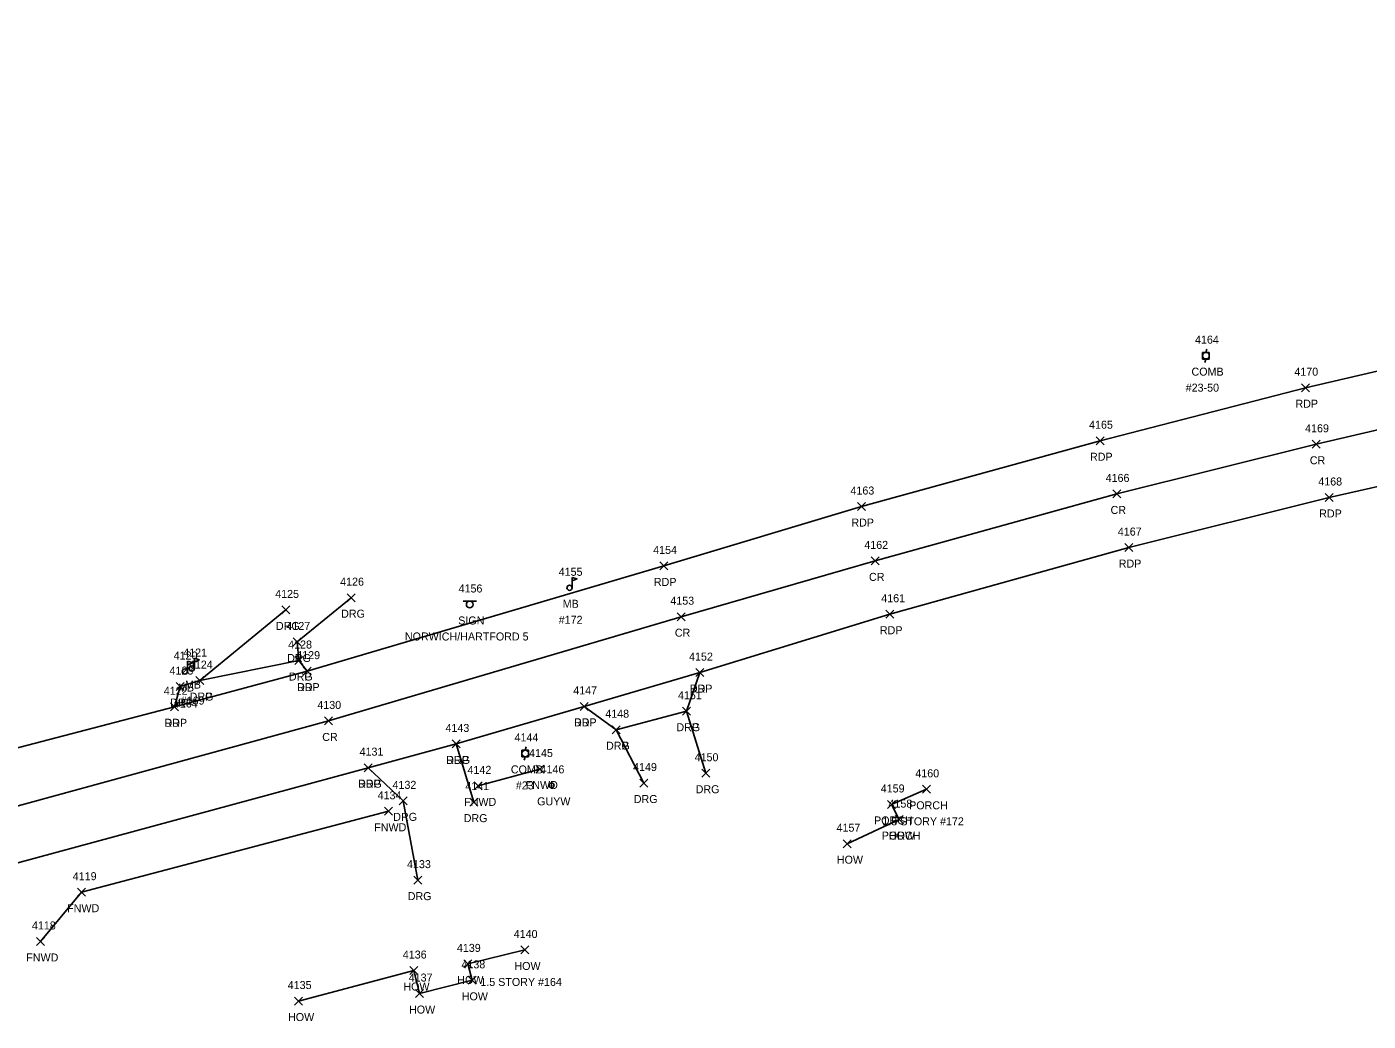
# Model space of a CAD drawing. Extents: x 1690689 to 1696275, y 438760 to 444007.
# Drawn here: x 1693444 to 1693779.1, y 443376.5 to 443625 of the extents above; entities that cross this region are included whole.
import ezdxf

# ---------------------------------------------------------------- set-up
doc = ezdxf.new("R2010")
doc.units = 0
for name, color, linetype in [('L_A', 7, 'Continuous'), ('L_C', 7, 'Continuous'), ('L_I', 7, 'Continuous'), ('L_TIC', 7, 'Continuous'), ('LBC', 7, 'Continuous'), ('LBF', 7, 'Continuous'), ('LFNC', 7, 'Continuous'), ('LMB', 7, 'Continuous'), ('P_A', 7, 'Continuous'), ('P_I', 7, 'Continuous'), ('P_TIC', 7, 'Continuous'), ('PET', 7, 'Continuous'), ('PRC', 7, 'Continuous'), ('R_A', 7, 'Continuous'), ('R_I', 7, 'Continuous'), ('R_TIC', 7, 'Continuous'), ('RDG', 7, 'Continuous'), ('RDP', 7, 'Continuous'), ('S_A', 7, 'Continuous'), ('S_C', 7, 'Continuous'), ('S_I', 7, 'Continuous'), ('SSGN', 7, 'Continuous'), ('U_A', 7, 'Continuous'), ('U_C', 7, 'Continuous'), ('U_I', 7, 'Continuous'), ('UP', 7, 'Continuous'), ('UPGW', 7, 'Continuous')]:
    doc.layers.add(name, color=color, linetype=linetype)

msp = doc.modelspace()

# ---------------------------------------------------------------- linework, layer by layer
at = {"layer": 'L_TIC'}
for points in [[(1693571.17, 443438.48), (1693573.17, 443440.48)], [(1693573.17, 443438.48), (1693571.17, 443440.48)], [(1693555.78, 443434.28), (1693557.78, 443436.28)], [(1693557.78, 443434.28), (1693555.78, 443436.28)], [(1693667.81, 443433.41), (1693669.81, 443435.41)], [(1693669.81, 443433.41), (1693667.81, 443435.41)], [(1693659.05, 443429.63), (1693661.05, 443431.63)], [(1693661.05, 443429.63), (1693659.05, 443431.63)], [(1693533.32, 443427.92), (1693535.32, 443429.92)], [(1693535.32, 443427.92), (1693533.32, 443429.92)], [(1693660.98, 443425.84), (1693662.98, 443427.84)], [(1693662.98, 443425.84), (1693660.98, 443427.84)], [(1693660.98, 443425.84), (1693662.98, 443427.84)], [(1693662.98, 443425.84), (1693660.98, 443427.84)], [(1693647.99, 443419.82), (1693649.99, 443421.82)], [(1693649.99, 443419.82), (1693647.99, 443421.82)], [(1693456.6, 443407.7), (1693458.6, 443409.7)], [(1693458.6, 443407.7), (1693456.6, 443409.7)], [(1693446.38, 443395.38), (1693448.38, 443397.38)], [(1693448.38, 443395.38), (1693446.38, 443397.38)], [(1693567.42, 443393.26), (1693569.42, 443395.26)], [(1693569.42, 443393.26), (1693567.42, 443395.26)], [(1693553.14, 443389.78), (1693555.14, 443391.78)], [(1693555.14, 443389.78), (1693553.14, 443391.78)], [(1693539.68, 443388.11), (1693541.68, 443390.11)], [(1693541.68, 443388.11), (1693539.68, 443390.11)], [(1693554.27, 443385.67), (1693556.27, 443387.67)], [(1693556.27, 443385.67), (1693554.27, 443387.67)], [(1693510.86, 443380.49), (1693512.86, 443382.49)], [(1693512.86, 443380.49), (1693510.86, 443382.49)], [(1693541.09, 443382.36), (1693543.09, 443384.36)], [(1693543.09, 443382.36), (1693541.09, 443384.36)]]:
    msp.add_lwpolyline(points, dxfattribs=at)
at = {"layer": 'LBC'}
for points in [[(1693648.99, 443420.82), (1693661.98, 443426.84)], [(1693511.86, 443381.49), (1693540.68, 443389.11), (1693542.09, 443383.36), (1693555.27, 443386.67), (1693554.14, 443390.78), (1693568.42, 443394.26)]]:
    msp.add_lwpolyline(points, dxfattribs=at)
at = {"layer": 'LBF'}
msp.add_lwpolyline([(1693661.98, 443426.84), (1693660.05, 443430.63), (1693668.81, 443434.41)], dxfattribs=at)
at = {"layer": 'LFNC'}
for points in [[(1693556.78, 443435.28), (1693572.17, 443439.48)], [(1693447.38, 443396.38), (1693457.6, 443408.7), (1693534.32, 443428.92)]]:
    msp.add_lwpolyline(points, dxfattribs=at)
at = {"layer": 'LMB'}
for p, q in [((1693580.23, 443484.79), (1693580.23, 443487.39)), ((1693580.23, 443487.38), (1693581.52, 443487)), ((1693580.23, 443486.48), (1693581.51, 443486.99)), ((1693579.58, 443484.78), (1693579.58, 443484.78)), ((1693484.11, 443466.45), (1693485.4, 443466.07)), ((1693484.11, 443463.86), (1693484.11, 443466.45)), ((1693484.11, 443465.55), (1693485.4, 443466.06)), ((1693485.84, 443467.19), (1693487.13, 443466.81)), ((1693485.85, 443464.6), (1693485.85, 443467.19)), ((1693485.85, 443466.29), (1693487.13, 443466.8)), ((1693483.46, 443463.85), (1693483.46, 443463.85)), ((1693485.19, 443464.59), (1693485.19, 443464.59))]:
    msp.add_line(p, q, dxfattribs=at)
for centre in [(1693579.58, 443484.78), (1693485.19, 443464.59), (1693483.46, 443463.85)]:
    msp.add_circle(centre, 0.656, dxfattribs=at)
at = {"layer": 'P_TIC'}
for points in [[(1693762.48, 443533.79), (1693764.48, 443535.79)], [(1693764.48, 443533.79), (1693762.48, 443535.79)], [(1693711.14, 443520.54), (1693713.14, 443522.54)], [(1693713.14, 443520.54), (1693711.14, 443522.54)], [(1693765.13, 443519.65), (1693767.13, 443521.65)], [(1693767.13, 443519.65), (1693765.13, 443521.65)], [(1693715.33, 443507.24), (1693717.33, 443509.24)], [(1693717.33, 443507.24), (1693715.33, 443509.24)], [(1693651.52, 443504.09), (1693653.52, 443506.09)], [(1693653.52, 443504.09), (1693651.52, 443506.09)], [(1693768.41, 443506.35), (1693770.41, 443508.35)], [(1693770.41, 443506.35), (1693768.41, 443508.35)], [(1693718.32, 443493.83), (1693720.32, 443495.83)], [(1693720.32, 443493.83), (1693718.32, 443495.83)], [(1693654.98, 443490.5), (1693656.98, 443492.5)], [(1693656.98, 443490.5), (1693654.98, 443492.5)], [(1693602.18, 443489.24), (1693604.18, 443491.24)], [(1693604.18, 443489.24), (1693602.18, 443491.24)], [(1693606.47, 443476.56), (1693608.47, 443478.56)], [(1693608.47, 443476.56), (1693606.47, 443478.56)], [(1693658.65, 443477.17), (1693660.65, 443479.17)], [(1693660.65, 443477.17), (1693658.65, 443479.17)], [(1693513.01, 443462.95), (1693515.01, 443464.95)], [(1693515.01, 443462.95), (1693513.01, 443464.95)], [(1693611.15, 443462.58), (1693613.15, 443464.58)], [(1693613.15, 443462.58), (1693611.15, 443464.58)], [(1693479.89, 443454.03), (1693481.89, 443456.03)], [(1693481.89, 443454.03), (1693479.89, 443456.03)], [(1693582.21, 443454.14), (1693584.21, 443456.14)], [(1693584.21, 443454.14), (1693582.21, 443456.14)], [(1693518.35, 443450.5), (1693520.35, 443452.5)], [(1693520.35, 443450.5), (1693518.35, 443452.5)], [(1693550.29, 443444.75), (1693552.29, 443446.75)], [(1693552.29, 443444.75), (1693550.29, 443446.75)], [(1693528.25, 443438.82), (1693530.25, 443440.82)], [(1693530.25, 443438.82), (1693528.25, 443440.82)]]:
    msp.add_lwpolyline(points, dxfattribs=at)
at = {"layer": 'PET'}
for points in [[(1693397.96, 443433.36), (1693480.89, 443455.03), (1693514.01, 443463.95), (1693603.18, 443490.24), (1693652.52, 443505.09), (1693712.14, 443521.54), (1693763.48, 443534.79), (1693791.06, 443541.17), (1693814.89, 443546.26), (1693874.12, 443557.88), (1693914.15, 443564.38), (1693929.75, 443567.2), (1693966.45, 443571.88), (1694008.33, 443576.72), (1694050.41, 443580.18), (1694090.66, 443583.35), (1694131.29, 443586.28), (1694184.33, 443593.61), (1694246.45, 443596.98), (1694283.26, 443600.85), (1694305.23, 443603.13), (1694323.85, 443600.59), (1694399.36, 443604.74), (1694794.31, 443624.99)], [(1693402.37, 443405.33), (1693529.25, 443439.82), (1693551.29, 443445.75), (1693583.21, 443455.14), (1693612.15, 443463.58), (1693659.65, 443478.17), (1693719.32, 443494.83), (1693769.41, 443507.35), (1693823.64, 443519.56), (1693877.23, 443530.37), (1693921.1, 443538.16), (1693970.32, 443545.04), (1694011.83, 443550.38), (1694050.52, 443553.17), (1694079.13, 443555.36), (1694158.97, 443557.19), (1694248.34, 443555.93), (1694367.36, 443558.71), (1694412.77, 443560.7), (1694744.37, 443577.01)]]:
    msp.add_lwpolyline(points, dxfattribs=at)
at = {"layer": 'PRC'}
msp.add_lwpolyline([(1693400.05, 443418.88), (1693519.35, 443451.5), (1693607.47, 443477.56), (1693655.98, 443491.5), (1693716.33, 443508.24), (1693766.13, 443520.65), (1693818.66, 443532.89), (1693875.33, 443544.01), (1693917.65, 443551.25), (1693968.51, 443558.86), (1694010.03, 443563.94), (1694050.41, 443567.52), (1694090.93, 443570.21), (1694159.42, 443573.76), (1694248.41, 443577.88), (1694744.61, 443600.37)], dxfattribs=at)
at = {"layer": 'R_TIC'}
for points in [[(1693524.02, 443481.31), (1693526.02, 443483.31)], [(1693526.02, 443481.31), (1693524.02, 443483.31)], [(1693507.73, 443478.25), (1693509.73, 443480.25)], [(1693509.73, 443478.25), (1693507.73, 443480.25)], [(1693510.53, 443470.24), (1693512.53, 443472.24)], [(1693512.53, 443470.24), (1693510.53, 443472.24)], [(1693510.97, 443465.6), (1693512.97, 443467.6)], [(1693512.97, 443465.6), (1693510.97, 443467.6)], [(1693510.97, 443465.6), (1693512.97, 443467.6)], [(1693512.97, 443465.6), (1693510.97, 443467.6)], [(1693513.01, 443462.95), (1693515.01, 443464.95)], [(1693515.01, 443462.95), (1693513.01, 443464.95)], [(1693486.18, 443460.58), (1693488.18, 443462.58)], [(1693488.18, 443460.58), (1693486.18, 443462.58)], [(1693486.18, 443460.58), (1693488.18, 443462.58)], [(1693488.18, 443460.58), (1693486.18, 443462.58)], [(1693611.15, 443462.58), (1693613.15, 443464.58)], [(1693613.15, 443462.58), (1693611.15, 443464.58)], [(1693481.33, 443459.09), (1693483.33, 443461.09)], [(1693483.33, 443459.09), (1693481.33, 443461.09)], [(1693479.89, 443454.03), (1693481.89, 443456.03)], [(1693481.89, 443454.03), (1693479.89, 443456.03)], [(1693582.21, 443454.14), (1693584.21, 443456.14)], [(1693584.21, 443454.14), (1693582.21, 443456.14)], [(1693607.79, 443452.93), (1693609.79, 443454.93)], [(1693609.79, 443452.93), (1693607.79, 443454.93)], [(1693607.79, 443452.93), (1693609.79, 443454.93)], [(1693609.79, 443452.93), (1693607.79, 443454.93)], [(1693590.21, 443448.31), (1693592.21, 443450.31)], [(1693592.21, 443448.31), (1693590.21, 443450.31)], [(1693590.21, 443448.31), (1693592.21, 443450.31)], [(1693592.21, 443448.31), (1693590.21, 443450.31)], [(1693550.29, 443444.75), (1693552.29, 443446.75)], [(1693552.29, 443444.75), (1693550.29, 443446.75)], [(1693528.25, 443438.82), (1693530.25, 443440.82)], [(1693530.25, 443438.82), (1693528.25, 443440.82)], [(1693612.61, 443437.43), (1693614.61, 443439.43)], [(1693614.61, 443437.43), (1693612.61, 443439.43)], [(1693597.16, 443434.98), (1693599.16, 443436.98)], [(1693599.16, 443434.98), (1693597.16, 443436.98)], [(1693537.04, 443430.53), (1693539.04, 443432.53)], [(1693539.04, 443430.53), (1693537.04, 443432.53)], [(1693554.65, 443430.21), (1693556.65, 443432.21)], [(1693556.65, 443430.21), (1693554.65, 443432.21)], [(1693540.67, 443410.71), (1693542.67, 443412.71)], [(1693542.67, 443410.71), (1693540.67, 443412.71)]]:
    msp.add_lwpolyline(points, dxfattribs=at)
at = {"layer": 'RDG'}
for points in [[(1693525.02, 443482.31), (1693511.53, 443471.24), (1693511.97, 443466.6)], [(1693487.18, 443461.58), (1693508.73, 443479.25)], [(1693613.61, 443438.43), (1693608.79, 443453.93)], [(1693591.21, 443449.31), (1693598.16, 443435.98)], [(1693555.65, 443431.21), (1693551.29, 443445.75)], [(1693529.25, 443439.82), (1693538.04, 443431.53), (1693541.67, 443411.71)]]:
    msp.add_lwpolyline(points, dxfattribs=at)
at = {"layer": 'RDP'}
for points in [[(1693480.89, 443455.03), (1693482.33, 443460.09), (1693487.18, 443461.58), (1693511.97, 443466.6), (1693514.01, 443463.95)], [(1693583.21, 443455.14), (1693591.21, 443449.31), (1693608.79, 443453.93), (1693612.15, 443463.58)]]:
    msp.add_lwpolyline(points, dxfattribs=at)
at = {"layer": 'SSGN'}
for p, q in [((1693552.98, 443481.47), (1693556.31, 443481.47)), ((1693554.63, 443480.63), (1693554.63, 443480.63))]:
    msp.add_line(p, q, dxfattribs=at)
msp.add_circle((1693554.63, 443480.63), 0.833, dxfattribs=at)
at = {"layer": 'UP'}
for p, q in [((1693737.77, 443541.96), (1693737.77, 443543.63)), ((1693737.77, 443543.63), (1693739.44, 443543.63)), ((1693738.86, 443544.46), (1693738.61, 443543.63)), ((1693738.61, 443542.8), (1693738.61, 443542.8)), ((1693739.44, 443543.63), (1693739.44, 443541.96)), ((1693739.44, 443541.96), (1693737.77, 443541.96)), ((1693738.36, 443541.13), (1693738.61, 443541.96)), ((1693568.78, 443445.04), (1693568.53, 443444.21)), ((1693567.7, 443442.54), (1693567.7, 443444.21)), ((1693567.7, 443444.21), (1693569.37, 443444.21)), ((1693569.37, 443442.54), (1693567.7, 443442.54)), ((1693568.28, 443441.71), (1693568.53, 443442.54)), ((1693568.53, 443443.38), (1693568.53, 443443.38)), ((1693569.37, 443444.21), (1693569.37, 443442.54))]:
    msp.add_line(p, q, dxfattribs=at)
for centre in [(1693738.61, 443542.8), (1693568.53, 443443.38)]:
    msp.add_circle(centre, 0.833, dxfattribs=at)
at = {"layer": 'UPGW'}
for radius in [0.625, 0.0833]:
    msp.add_circle((1693575.09, 443435.4), radius, dxfattribs=at)

# ---------------------------------------------------------------- texts
at = {"layer": 'L_A'}
for s, p in [('MB', (1693577.88, 443479.78)), ('MB', (1693483.5, 443459.59)), ('MB', (1693481.76, 443458.85)), ('FNWD', (1693568.64, 443434.48)), ('FNWD', (1693553.25, 443430.28)), ('PORCH', (1693664.44, 443429.41)), ('FNWD', (1693530.78, 443423.92)), ('PORCH', (1693655.67, 443425.63)), ('PORCH', (1693657.6, 443421.84)), ('HOW', (1693659.36, 443421.84)), ('HOW', (1693646.38, 443415.82)), ('FNWD', (1693454.06, 443403.7)), ('FNWD', (1693443.84, 443391.38)), ('HOW', (1693565.81, 443389.26)), ('HOW', (1693551.53, 443385.78)), ('HOW', (1693538.06, 443384.11)), ('HOW', (1693552.65, 443381.67)), ('HOW', (1693509.25, 443376.49)), ('HOW', (1693539.48, 443378.36))]:
    msp.add_text(s, height=2, dxfattribs=at).set_placement(p)
at = {"layer": 'L_C'}
for s, p in [('#172', (1693576.88, 443475.78)), ('#164', (1693480.72, 443454.85)), ('#169', (1693482.44, 443455.59)), ('1.5 STORY #172', (1693657.74, 443425.41)), ('1.5 STORY #164', (1693557.3, 443385.26))]:
    msp.add_text(s, height=2, dxfattribs=at).set_placement(p)
at = {"layer": 'L_I'}
for s, p in [('4155', (1693576.88, 443487.78)), ('4120', (1693480.68, 443466.85)), ('4121', (1693483.07, 443467.59)), ('4145', (1693569.48, 443442.48)), ('4142', (1693554.09, 443438.28)), ('4160', (1693665.99, 443437.41)), ('4159', (1693657.35, 443433.63)), ('4134', (1693531.63, 443431.92)), ('4158', (1693659.28, 443429.84)), ('4158', (1693659.28, 443429.84)), ('4157', (1693646.3, 443423.82)), ('4119', (1693455.46, 443411.7)), ('4118', (1693445.25, 443399.38)), ('4140', (1693565.64, 443397.26)), ('4139', (1693551.44, 443393.78)), ('4136', (1693537.93, 443392.11)), ('4138', (1693552.58, 443389.67)), ('4137', (1693539.4, 443386.36)), ('4135', (1693509.17, 443384.49))]:
    msp.add_text(s, height=2, dxfattribs=at).set_placement(p)
at = {"layer": 'P_A'}
for s, p in [('RDP', (1693760.97, 443529.79)), ('RDP', (1693709.63, 443516.54)), ('CR', (1693764.56, 443515.65)), ('CR', (1693714.77, 443503.24)), ('RDP', (1693650, 443500.09)), ('RDP', (1693766.9, 443502.35)), ('RDP', (1693716.81, 443489.83)), ('CR', (1693654.42, 443486.5)), ('RDP', (1693600.66, 443485.24)), ('RDP', (1693657.13, 443473.17)), ('CR', (1693605.9, 443472.56)), ('RDP', (1693511.49, 443458.95)), ('RDP', (1693609.64, 443458.58)), ('RDP', (1693478.38, 443450.03)), ('RDP', (1693580.69, 443450.14)), ('CR', (1693517.79, 443446.5)), ('RDP', (1693548.77, 443440.75)), ('RDP', (1693526.74, 443434.82))]:
    msp.add_text(s, height=2, dxfattribs=at).set_placement(p)
at = {"layer": 'P_I'}
for s, p in [('4170', (1693760.7, 443537.79)), ('4165', (1693709.4, 443524.54)), ('4169', (1693763.38, 443523.65)), ('4166', (1693713.54, 443511.24)), ('4168', (1693766.67, 443510.35)), ('4163', (1693649.78, 443508.09)), ('4167', (1693716.58, 443497.83)), ('4154', (1693600.48, 443493.24)), ('4162', (1693653.24, 443494.5)), ('4153', (1693604.77, 443480.56)), ('4161', (1693657.47, 443481.17)), ('4129', (1693511.3, 443466.95)), ('4152', (1693609.45, 443466.58)), ('4122', (1693478.2, 443458.03)), ('4147', (1693580.51, 443458.14)), ('4130', (1693516.57, 443454.5)), ('4143', (1693548.59, 443448.75)), ('4131', (1693527.12, 443442.82))]:
    msp.add_text(s, height=2, dxfattribs=at).set_placement(p)
at = {"layer": 'R_A'}
for s, p in [('DRG', (1693522.51, 443477.31)), ('DRG', (1693506.22, 443474.25)), ('DRG', (1693509.02, 443466.24)), ('DRG', (1693509.46, 443461.6)), ('DRP', (1693509.46, 443461.6)), ('DRG', (1693484.66, 443456.58)), ('DRP', (1693484.66, 443456.58)), ('DRP', (1693511.49, 443458.95)), ('DRP', (1693609.64, 443458.58)), ('DRP', (1693479.81, 443455.09)), ('DRP', (1693478.38, 443450.03)), ('DRP', (1693580.69, 443450.14)), ('DRG', (1693606.28, 443448.93)), ('DRP', (1693606.28, 443448.93)), ('DRG', (1693588.7, 443444.31)), ('DRP', (1693588.7, 443444.31)), ('DRG', (1693548.77, 443440.75)), ('DRG', (1693526.74, 443434.82)), ('DRG', (1693611.1, 443433.43)), ('DRG', (1693595.64, 443430.98)), ('DRG', (1693535.53, 443426.53)), ('DRG', (1693553.14, 443426.21)), ('DRG', (1693539.16, 443406.71))]:
    msp.add_text(s, height=2, dxfattribs=at).set_placement(p)
at = {"layer": 'R_I'}
for s, p in [('4126', (1693522.27, 443485.31)), ('4125', (1693506.04, 443482.25)), ('4127', (1693508.84, 443474.24)), ('4128', (1693509.28, 443469.6)), ('4128', (1693509.28, 443469.6)), ('4129', (1693511.3, 443466.95)), ('4152', (1693609.45, 443466.58)), ('4123', (1693479.63, 443463.09)), ('4124', (1693484.48, 443464.58)), ('4124', (1693484.48, 443464.58)), ('4122', (1693478.2, 443458.03)), ('4147', (1693580.51, 443458.14)), ('4151', (1693606.67, 443456.93)), ('4151', (1693606.67, 443456.93)), ('4148', (1693588.52, 443452.31)), ('4148', (1693588.52, 443452.31)), ('4143', (1693548.59, 443448.75)), ('4131', (1693527.12, 443442.82)), ('4150', (1693610.84, 443441.43)), ('4149', (1693595.46, 443438.98)), ('4132', (1693535.35, 443434.53)), ('4141', (1693553.53, 443434.21)), ('4133', (1693538.98, 443414.71))]:
    msp.add_text(s, height=2, dxfattribs=at).set_placement(p)
at = {"layer": 'S_A'}
msp.add_text('SIGN', height=2, dxfattribs=at).set_placement((1693551.77, 443475.61))
at = {"layer": 'S_C'}
msp.add_text('NORWICH/HARTFORD 5', height=2, dxfattribs=at).set_placement((1693538.45, 443471.61))
at = {"layer": 'S_I'}
msp.add_text('4156', height=2, dxfattribs=at).set_placement((1693551.86, 443483.61))
at = {"layer": 'U_A'}
for s, p in [('COMB', (1693734.99, 443537.8)), ('COMB', (1693564.92, 443438.38)), ('GUYW', (1693571.49, 443430.4))]:
    msp.add_text(s, height=2, dxfattribs=at).set_placement(p)
at = {"layer": 'U_C'}
for s, p in [('#23-50', (1693733.54, 443533.8)), ('#23', (1693566.17, 443434.38))]:
    msp.add_text(s, height=2, dxfattribs=at).set_placement(p)
at = {"layer": 'U_I'}
for s, p in [('4164', (1693735.87, 443545.8)), ('4144', (1693565.84, 443446.38)), ('4146', (1693572.34, 443438.4))]:
    msp.add_text(s, height=2, dxfattribs=at).set_placement(p)

doc.saveas('drawing.dxf')
